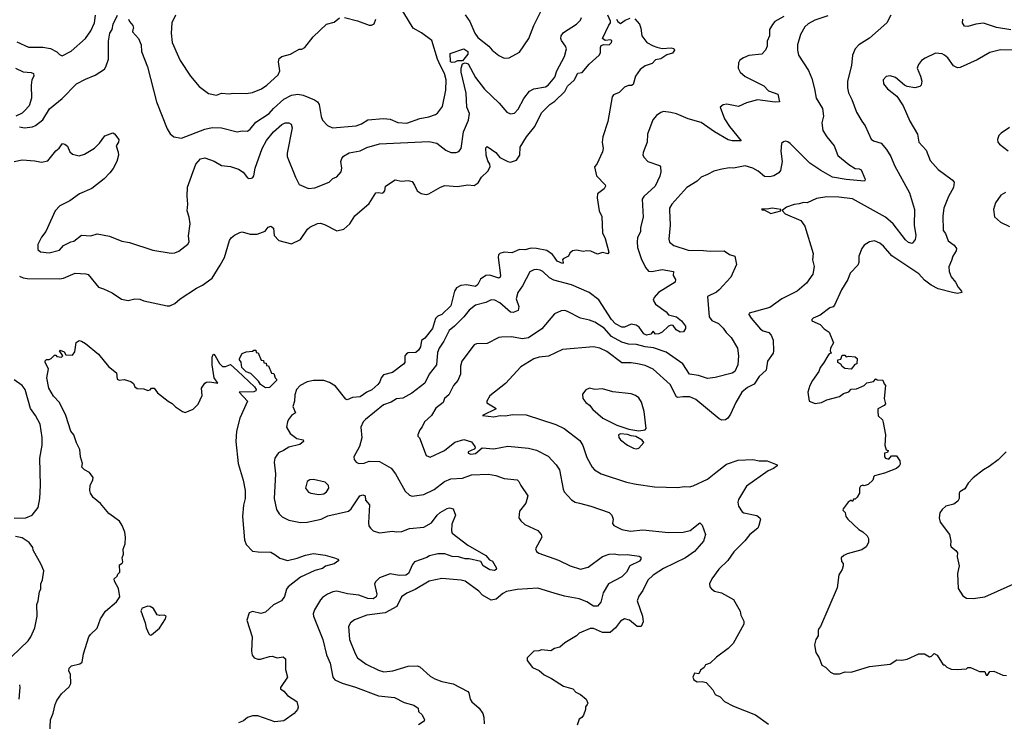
# Model space of a CAD drawing. Extents: x 1678759 to 1859541, y 384609 to 522867.
# Tile 433 of 466: x 1792167 to 1799766, y 484864 to 490280. Entities that reach past the tile are written whole.
import ezdxf

# ---------------------------------------------------------------- set-up
doc = ezdxf.new("R2010")
doc.units = 0

msp = doc.modelspace()

# ---------------------------------------------------------------- linework, layer by layer
at = {"layer": '0CON20XD'}
for points in [[(1793005.8, 490285), (1793013.8, 490265), (1793040, 490235), (1793046.2, 490215), (1793040, 490205), (1793038.8, 490185), (1793084, 490135), (1793105.7, 490085.7), (1793108, 490035), (1793154.2, 489915), (1793224, 489645), (1793305, 489437.5), (1793329.5, 489399.5), (1793356.1, 489376.1), (1793415, 489366.2), (1793595, 489434.4), (1793652.1, 489447.9), (1793724.3, 489444.3), (1793845, 489414), (1793885, 489420.8), (1793925, 489419.4), (1793945, 489434.2), (1793989.9, 489490.1), (1794093.3, 489555), (1794125.6, 489595), (1794205, 489665.6), (1794265, 489698.2), (1794314.5, 489704.5), (1794355, 489696.7), (1794441.9, 489661.9), (1794465, 489646), (1794478.6, 489625), (1794493.2, 489533.2), (1794504, 489505), (1794542.1, 489462.1), (1794580, 489445), (1794765, 489460), (1794805, 489475.5), (1794855, 489507.5), (1794975, 489517.9), (1795025, 489512.9), (1795085, 489487.3), (1795155, 489480.8), (1795255, 489516.5), (1795325, 489530), (1795375, 489548.1), (1795390.6, 489559.4), (1795430.3, 489609.7), (1795455.4, 489734.6), (1795458.5, 489815), (1795444.5, 489865), (1795411.1, 489928.9), (1795391.5, 489975), (1795348.9, 490118.9), (1795268.8, 490178.8), (1795203.3, 490215), (1795095, 490391.4)], [(1795605, 490318), (1795640, 490265), (1795679.5, 490175), (1795701.8, 490141.8), (1795787.5, 490075), (1795814.6, 490044.6), (1795865, 490004), (1795905, 489982.9), (1795945, 489985.8), (1796025, 490030), (1796097.5, 490135), (1796134.6, 490235.4), (1796214.4, 490395)], [(1792145, 490108.1), (1792235, 490066.7), (1792345, 490067.3), (1792405, 490057.5), (1792452.6, 490032.6), (1792475, 490010), (1792495, 490001.4), (1792563.7, 490036.3), (1792675.6, 490135), (1792715, 490194.2), (1792743.5, 490255), (1792752.9, 490315)], [(1792165, 489454), (1792205, 489444), (1792265, 489452), (1792287.9, 489462.1), (1792345, 489506.2), (1792398.3, 489591.7), (1792495, 489671.4), (1792605, 489784.3), (1792675, 489822), (1792748.9, 489851.1), (1792820.9, 489899.1), (1792832.5, 489915), (1792852.2, 489975), (1792852.1, 490115), (1792862.5, 490175), (1792880.6, 490205), (1792889.2, 490245), (1792922.5, 490315)], [(1792562.5, 488565), (1792585, 488571.4), (1792645, 488616.9), (1792715, 488612.5), (1792765, 488626.4), (1792859, 488609), (1792955, 488571.4), (1793015, 488559.7), (1793195, 488500.8), (1793335, 488476.7), (1793365, 488480), (1793395.7, 488494.3), (1793465, 488546.2), (1793475.6, 488565), (1793469.1, 488610.9), (1793482.9, 488705), (1793476.2, 488755), (1793459.3, 488805), (1793465.3, 488855.3), (1793458.6, 488918.6), (1793461.9, 488988.1), (1793526.2, 489165), (1793562.9, 489205), (1793595, 489214.6), (1793667, 489187), (1793725, 489153.3), (1793795, 489147.1), (1793855, 489127.3), (1793893, 489103), (1793925, 489060), (1793935, 489054), (1793955, 489056.2), (1793967.1, 489062.9), (1793974.2, 489075.8), (1793983.5, 489135), (1794038.9, 489285), (1794072.2, 489347.8), (1794125.5, 489415), (1794189.6, 489470.4), (1794215, 489482.5), (1794245, 489484.5), (1794263.1, 489473.1), (1794270.9, 489445), (1794231.7, 489248.3), (1794232.5, 489225), (1794295.5, 489065.5), (1794325, 489008.8), (1794395, 488978), (1794445, 488980.8), (1794555, 489026.2), (1794585, 489053.8), (1794614.1, 489065.9), (1794648.8, 489105), (1794652, 489135), (1794646.5, 489185), (1794652.2, 489207.8), (1794665, 489226), (1794708.7, 489251.3), (1794795, 489266.9), (1794845, 489294.5), (1794945, 489321.2), (1795325, 489340), (1795387.2, 489327.2), (1795455, 489273.8), (1795495, 489256), (1795535, 489256), (1795556.8, 489263.2), (1795574.2, 489285.8), (1795591.8, 489415), (1795631.1, 489505), (1795639.5, 489555), (1795617.7, 489605), (1795612.8, 489712.8), (1795575.3, 489875.3), (1795573.2, 489905), (1795585, 489938.8), (1795603.8, 489946.2), (1795628.9, 489938.9), (1795684.2, 489834.3), (1795755, 489744.4), (1795866.3, 489636.3), (1795926.2, 489566.2), (1795955, 489553.3), (1795985, 489558.8), (1796015, 489588), (1796057.8, 489672.2), (1796102, 489728), (1796135, 489747.1), (1796225, 489760.5), (1796245.6, 489775), (1796297.8, 489835), (1796313.5, 489885), (1796370.6, 489995), (1796387.5, 490055), (1796380, 490075), (1796348.3, 490118.3), (1796342.9, 490135), (1796345.7, 490155), (1796365, 490180), (1796465, 490245.8), (1796494.3, 490275), (1796503.2, 490296.8)], [(1793368.6, 490315), (1793341.9, 490255), (1793336.9, 490175), (1793344.4, 490105), (1793392.2, 489992.2), (1793404.5, 489964.5), (1793485, 489844), (1793552.5, 489765), (1793625, 489710), (1793685, 489697.5), (1793725, 489712.9), (1793785, 489707.8), (1793815, 489712.2), (1793915, 489709.5), (1793965, 489717.8), (1794032, 489745), (1794075, 489774.5), (1794161.4, 489855), (1794174.2, 489885), (1794163.3, 489955), (1794170.7, 489979.3), (1794190, 489995), (1794255.9, 490014.1), (1794325, 490052.5), (1794345, 490053.3), (1794367.5, 490065), (1794431.7, 490148.3), (1794535, 490246.2), (1794595, 490262), (1794635, 490293.3)], [(1796915, 490286.2), (1796950, 490245), (1796960.8, 490215), (1796968, 490155), (1797006.7, 490105), (1797055, 490077.5), (1797085, 490068.1), (1797125, 490057.5), (1797195, 490063.8), (1797215, 490056.7), (1797221.2, 490045), (1797205, 490022), (1797162.3, 490007.7), (1797115, 489976.7), (1797075, 489969.2), (1797047.9, 489942.1), (1796995, 489924.3), (1796954.4, 489895.6), (1796919.2, 489845), (1796900.5, 489779.5), (1796888.3, 489771.7), (1796865, 489770.8), (1796835, 489760), (1796793, 489717), (1796750.9, 489699.1), (1796739.4, 489685), (1796705.7, 489495), (1796667.5, 489375), (1796661.2, 489335), (1796671.2, 489285), (1796665, 489260), (1796620, 489165), (1796603.8, 489145), (1796618, 489075), (1796685.7, 489005.7), (1796688.8, 488995), (1796676.7, 488975), (1796627.5, 488935), (1796622.5, 488905), (1796638.8, 488805), (1796660.7, 488760.7), (1796665.8, 488635.8), (1796685, 488590), (1796712.5, 488485), (1796705, 488473.3), (1796665, 488482.5), (1796625, 488470), (1796575, 488493.3), (1796545, 488496), (1796515, 488490), (1796465, 488500), (1796433.9, 488496.1), (1796411.7, 488478.3), (1796402.5, 488455), (1796362.5, 488435), (1796356.7, 488425), (1796362.5, 488405), (1796355, 488397.5), (1796315, 488416), (1796295, 488448), (1796277.7, 488467.7), (1796235, 488497.9), (1796155, 488514.5), (1796115, 488515.6), (1796066.2, 488503.8), (1796025, 488505.4), (1795965, 488481.1), (1795905, 488484.4), (1795873.8, 488475), (1795862.5, 488465), (1795860, 488445), (1795877.8, 488305), (1795875, 488291.2), (1795864.3, 488285.7), (1795795, 488307.8), (1795765.3, 488304.7), (1795722.5, 488277.5), (1795701.5, 488235), (1795685, 488221.1), (1795615, 488232.3), (1795572.4, 488227.6), (1795538.9, 488211.1), (1795522.2, 488185), (1795495, 488071.4), (1795425.7, 488005), (1795395, 487991.5), (1795376.8, 487973.2), (1795353.8, 487895), (1795295, 487820.8), (1795267.3, 487802.7), (1795261.2, 487755), (1795245, 487728.1), (1795225, 487711.5), (1795165, 487708.1), (1795151.7, 487701.7), (1795138.1, 487685), (1795138.6, 487635), (1795129.7, 487620.3), (1795043.4, 487556.6), (1794975, 487539.2), (1794955.7, 487515), (1794947.5, 487485), (1794930.8, 487465), (1794885, 487423.5), (1794845, 487404.6), (1794795, 487370), (1794735, 487362.9), (1794695, 487346), (1794685, 487350), (1794605, 487450), (1794558.7, 487478.7), (1794515, 487495.4), (1794435, 487494.6), (1794385, 487483.5), (1794332, 487455), (1794304.2, 487425), (1794289.4, 487385), (1794288.9, 487335), (1794275.7, 487295), (1794296, 487245), (1794265.6, 487224.4), (1794242, 487195), (1794233, 487177), (1794226.7, 487135), (1794253.3, 487085), (1794305, 487046), (1794355, 487037.5), (1794356.7, 487025), (1794329.5, 487000.5), (1794245, 486980.8), (1794203.8, 486955), (1794165, 486935.8), (1794150.7, 486919.3), (1794137.1, 486895), (1794131.9, 486865), (1794140.5, 486775), (1794132.2, 486585), (1794148.9, 486498.9), (1794170.8, 486465), (1794193.7, 486443.7), (1794245, 486415.6), (1794335, 486398.1), (1794385, 486401.8), (1794495, 486424.4), (1794545, 486449.2), (1794705, 486486.7), (1794726, 486504), (1794792, 486605), (1794815, 486612.5), (1794833.3, 486605), (1794835, 486570), (1794866.1, 486536.1), (1794860, 486395), (1794862.6, 486372.6), (1794874, 486355), (1794896.2, 486335), (1794945, 486319.6), (1795045, 486331.5), (1795075, 486326.8), (1795115, 486330), (1795175, 486352.1), (1795285, 486363.3), (1795345, 486395.6), (1795389.4, 486455), (1795413.3, 486476.7), (1795465, 486506.2), (1795485, 486511.2), (1795513, 486503), (1795529.2, 486455), (1795501.9, 486385), (1795498.5, 486335), (1795505.4, 486315.4), (1795624.8, 486224.8), (1795765, 486143.1), (1795791.7, 486111.7), (1795815, 486101.2), (1795846, 486046), (1795843.3, 486035), (1795831.7, 486028.3), (1795795, 486032.5), (1795745, 486064), (1795725, 486097.5), (1795635, 486118.5), (1795605, 486117.2), (1795552.7, 486132.7), (1795505, 486136.8), (1795447.2, 486157.2), (1795395, 486157.5), (1795329.7, 486140.3), (1795309.3, 486129.3), (1795215, 486094.4), (1795198.9, 486075), (1795166.8, 486005), (1795148, 485992), (1795095, 485988.8), (1795025, 486002.9), (1794945, 485971.5), (1794915.4, 485944.6), (1794904.4, 485925), (1794922.9, 485845), (1794917.5, 485825), (1794895, 485810.5), (1794855, 485812.2), (1794785, 485837.1), (1794696.9, 485846.9), (1794615, 485869.5), (1794585, 485864.4), (1794543.8, 485845), (1794505, 485820), (1794488.6, 485801.4), (1794441.9, 485725), (1794433.1, 485695), (1794434.3, 485675), (1794505.6, 485495), (1794535, 485376.7), (1794562.4, 485312.4), (1794584.4, 485205), (1794598, 485185), (1794655, 485157.5), (1794757.4, 485127.4), (1794935, 485060), (1795059.1, 485049.1), (1795135, 485008.1), (1795207.8, 484987.8), (1795243.3, 484965), (1795245, 484940), (1795273.8, 484913.8), (1795290, 484875), (1795288.8, 484865), (1795245, 484836.2)], [(1794675, 490296.2), (1794775, 490270), (1794865, 490237.5), (1794883, 490237), (1794903, 490247), (1794916.1, 490283.9)], [(1798065, 490303.5), (1797995.8, 490265), (1797976.6, 490243.4), (1797954.2, 490205), (1797953.8, 490155), (1797936.2, 490115), (1797936.7, 490075), (1797923.6, 490045), (1797895, 490013.5), (1797795, 490004.4), (1797753.4, 489986.6), (1797725, 489966.2), (1797713.2, 489946.8), (1797711.4, 489905), (1797727.5, 489875), (1797765, 489841.1), (1797909.7, 489769.7), (1797945, 489730), (1798017.5, 489705), (1798030, 489645), (1797996.1, 489643.9), (1797860.7, 489660.7), (1797775, 489637.1), (1797715, 489609.5), (1797625, 489628), (1797596.1, 489623.9), (1797573.3, 489605), (1797605.6, 489515), (1797645.4, 489455.4), (1797736.2, 489345), (1797665, 489345.4), (1797635, 489352.7), (1797528, 489415), (1797425, 489485.5), (1797326.7, 489515), (1797235, 489554.4), (1797193.2, 489563.2), (1797135, 489570), (1797115, 489564), (1797080.3, 489539.7), (1797054.3, 489505.7), (1797012.5, 489395), (1797010, 489335), (1796978.8, 489255), (1796976.2, 489235), (1796986.2, 489215), (1797015, 489184.3), (1797105, 489154), (1797112.5, 489145), (1797114.5, 489104.5), (1797107.6, 489072.4), (1797070.9, 488995), (1796983.1, 488915), (1796970, 488895), (1796978.5, 488755), (1796956.9, 488675), (1796958.2, 488645), (1796934.6, 488595.4), (1796931.5, 488565), (1796935, 488522.5), (1796963.6, 488436.4), (1796996.6, 488366.6), (1797019.7, 488339.7), (1797045, 488335.6), (1797125, 488351.9), (1797212.5, 488335), (1797211.2, 488305), (1797228.6, 488275), (1797225.8, 488255), (1797097.8, 488175), (1797064.5, 488135), (1797056.7, 488115), (1797074.3, 488085), (1797155.3, 488025.3), (1797175, 488002), (1797235, 487986.7), (1797273.8, 487955), (1797304.4, 487915), (1797304.4, 487895.6), (1797288.8, 487871.2), (1797265, 487868), (1797233.1, 487885), (1797208.9, 487918.9), (1797195, 487921.4), (1797175, 487913.3), (1797125, 487867.8), (1797098.8, 487855), (1797073.3, 487853.3), (1797055, 487876.2), (1797037.6, 487852.4), (1797005, 487845.3), (1796985, 487855.4), (1796947.4, 487907.4), (1796925, 487922), (1796885, 487930), (1796835, 487905.5), (1796815, 487906.2), (1796765, 487932.1), (1796735, 487966.9), (1796637.6, 488117.6), (1796561.4, 488175), (1796425, 488233.5), (1796288.3, 488268.3), (1796256.9, 488286.9), (1796205, 488335.5), (1796185, 488346.5), (1796155, 488352.2), (1796135, 488349.4), (1796105, 488333.8), (1796048.6, 488225), (1796012.2, 488175), (1795999.4, 488125), (1796020, 488065), (1796014, 488036), (1795975, 488019.4), (1795955, 488022.2), (1795873.3, 488095), (1795834.4, 488114.4), (1795805, 488117.1), (1795765, 488096.5), (1795683.5, 488076.5), (1795635, 488038.1), (1795593.6, 487985), (1795521.9, 487915), (1795480.5, 487879.5), (1795441.2, 487798.8), (1795403.1, 487745), (1795392.1, 487712.1), (1795384.5, 487615), (1795328.2, 487545), (1795295, 487474.4), (1795192.4, 487397.6), (1795125, 487357.5), (1795075, 487354.5), (1795035, 487326.7), (1794975, 487307.1), (1794835.8, 487194.2), (1794818.8, 487175), (1794798.8, 487135), (1794808.3, 487051.7), (1794790, 486985), (1794746.7, 486905), (1794747.5, 486885), (1794765, 486863.3), (1794785, 486853.8), (1794825, 486857.5), (1794865, 486871.1), (1794945, 486868.9), (1795035, 486816.9), (1795066.2, 486773.8), (1795141.7, 486641.7), (1795175, 486609.2), (1795195, 486603.1), (1795285, 486614.3), (1795365, 486653.3), (1795445, 486714.4), (1795493.6, 486736.4), (1795585, 486740), (1795655, 486766.4), (1795785, 486770.9), (1795840.8, 486760.8), (1795905, 486738.8), (1796007, 486727), (1796020, 486715), (1796033.8, 486685), (1796088.8, 486605), (1796072.7, 486547.3), (1796023.1, 486485), (1796020, 486435), (1796035, 486411.2), (1796065, 486382.5), (1796165, 486337.5), (1796192, 486305), (1796195.8, 486285), (1796148, 486195), (1796155.7, 486175.7), (1796173.1, 486163.1), (1796325, 486108.8), (1796414.2, 486064.2), (1796495, 486038.2), (1796555, 486053.3), (1796664.7, 486135.3), (1796715, 486154.5), (1796755, 486157.5), (1796795, 486149.2), (1796855, 486150.8), (1796948.7, 486138.7), (1796960.8, 486130.8), (1796960, 486115), (1796949.3, 486100.7), (1796876.1, 486063.9), (1796849.1, 486015), (1796815, 485980.5), (1796711.9, 485925), (1796671.1, 485855), (1796651.1, 485785), (1796627, 485753), (1796595, 485753.8), (1796544.3, 485785.7), (1796485, 485809.1), (1796370.5, 485830.5), (1796292.5, 485852.5), (1796165, 485891.1), (1796005, 485882.5), (1795924.5, 485865.5), (1795895, 485850.8), (1795843.8, 485806.2), (1795805, 485799.5), (1795737.8, 485837.8), (1795709.4, 485869.4), (1795605, 485945.6), (1795575, 485953.3), (1795425, 485966.4), (1795326.2, 485945), (1795219.5, 485880.5), (1795155, 485854.4), (1795114.2, 485825), (1795078.5, 485751.5), (1794988.5, 485701.5), (1794845.5, 485684.5), (1794751.3, 485648.7)], [(1798890, 490315), (1798860, 490255), (1798725, 490137.5), (1798642, 490085), (1798614, 490055), (1798594.4, 490005.6), (1798585.6, 489925), (1798554.4, 489805), (1798555.6, 489755), (1798563.1, 489715), (1798589.4, 489665), (1798624.2, 489565), (1798665, 489496.7), (1798691.2, 489461.2), (1798737.6, 489357.6), (1798755.6, 489345.6), (1798816.3, 489326.3), (1798856.6, 489276.6), (1798889.2, 489225), (1798918.6, 489155), (1799034.2, 488944.2), (1799071.9, 488815), (1799070.5, 488695), (1799081.9, 488615), (1799077, 488583), (1799055, 488551.2), (1799025, 488560.6), (1799001.9, 488581.9), (1798907.3, 488705), (1798847.8, 488755), (1798595, 488897.8), (1798489.3, 488909.3), (1798395, 488911.4), (1798315, 488898.8), (1798245, 488866.2), (1798215, 488868), (1798182.7, 488857.3), (1798145, 488854), (1798085, 488833.3), (1798051.7, 488808.3), (1798075, 488781.2), (1798195, 488730), (1798225, 488686.7), (1798290.8, 488475), (1798284.2, 488425), (1798298, 488375), (1798287.5, 488315), (1798238.8, 488245), (1798166.7, 488185), (1798050, 488125), (1797955, 488058.6), (1797796.7, 488015), (1797794, 488005), (1797812.5, 487975), (1797885, 487891.9), (1797905, 487878.8), (1797948, 487865), (1797966.7, 487845), (1797980.6, 487805), (1797985.7, 487725), (1797981.4, 487705), (1797939.4, 487645), (1797926.9, 487575), (1797874.8, 487525.2), (1797835, 487465.6), (1797785, 487441.5), (1797740, 487405), (1797692.5, 487325), (1797652.5, 487235), (1797632, 487205), (1797615, 487192.5), (1797585, 487189.4), (1797565, 487198.6), (1797385, 487349.4), (1797338.5, 487368.5), (1797285, 487370), (1797245, 487364), (1797235, 487368.8), (1797188.1, 487465), (1797055, 487581.1), (1796995, 487611.2), (1796935, 487622.7), (1796885, 487630.8), (1796815, 487630.9), (1796699.2, 487719.2), (1796644.6, 487744.6), (1796595, 487755.6), (1796356.8, 487733.2), (1796248.3, 487681.7), (1796175, 487674.4), (1796135, 487663.3), (1796035, 487599.2), (1795915, 487470.5), (1795795, 487376), (1795771.2, 487335), (1795772.7, 487322.7), (1795836.7, 487285), (1795843.3, 487275), (1795740, 487225), (1795825, 487214.4), (1795875, 487225.5), (1795915, 487223.1), (1795971.3, 487231.3), (1796075, 487229.4), (1796305, 487155.5), (1796368, 487125), (1796490.7, 487030.7), (1796512.6, 486992.6), (1796545, 486901.2), (1796584.3, 486825), (1796603.8, 486805), (1796653.3, 486775), (1796851.1, 486711.1), (1796923.6, 486693.6), (1797065, 486674.4), (1797245, 486670), (1797295, 486677.1), (1797335, 486674.2), (1797365, 486680.8), (1797475, 486734.4), (1797540, 486785), (1797621.7, 486848.3), (1797711.2, 486878.8), (1797825, 486885.5), (1797875, 486875.6), (1797934.6, 486874.6), (1798013.3, 486845), (1798013.8, 486835), (1797985.3, 486814.7), (1797942, 486798), (1797775, 486678.8), (1797715, 486577.5), (1797710, 486555), (1797713.8, 486525), (1797742.3, 486482.3), (1797755, 486473.8), (1797855, 486453.3), (1797880, 486435), (1797883.3, 486425), (1797871.2, 486375), (1797863.8, 486355), (1797802.5, 486305), (1797763.8, 486256.2), (1797678.3, 486171.7), (1797632, 486105), (1797562.1, 486037.9), (1797508.8, 485965), (1797490, 485925), (1797493, 485903), (1797505.9, 485885.9)], [(1796712.7, 490237.3), (1796725.8, 490255), (1796727.3, 490267.3), (1796705.8, 490315)], [(1796773.8, 490285), (1796783.3, 490265), (1796805, 490250), (1796840, 490275), (1796878.3, 490291.7)], [(1798405, 490310.5), (1798303.1, 490276.9), (1798251.1, 490248.9), (1798227.1, 490225), (1798193.1, 490165), (1798170.6, 490085), (1798168.6, 490045), (1798177, 490007), (1798255, 489887.5), (1798280, 489825), (1798301.9, 489745), (1798312.9, 489675), (1798361.4, 489595), (1798369.4, 489535), (1798357.8, 489485), (1798366.4, 489425), (1798395, 489375.7), (1798453.1, 489305), (1798482, 489232), (1798565, 489162)], [(1799815, 490202.1), (1799705, 490220.8), (1799605, 490252), (1799545, 490246), (1799485, 490226.7), (1799459.3, 490229.3), (1799444.2, 490255), (1799445.7, 490284.3)], [(1792165, 488300), (1792195, 488287.5), (1792225, 488283.4), (1792475, 488280), (1792505, 488286), (1792595, 488323.8), (1792678.3, 488318.3), (1792695, 488312.5), (1792774.4, 488214.4), (1792815, 488202), (1792880.3, 488170.3), (1792953.2, 488123.2), (1793005, 488112.9), (1793055, 488125.7), (1793093.9, 488123.9), (1793125, 488108.8), (1793305, 488070), (1793325, 488071.2), (1793365, 488088), (1793405.5, 488124.5), (1793531.5, 488208.5), (1793578.7, 488231.3), (1793652, 488285), (1793715, 488383.8), (1793747.1, 488445), (1793787.3, 488575), (1793798.7, 488595), (1793825, 488616.8), (1793865, 488636.9), (1793885, 488642.5), (1793945, 488624), (1794000, 488625), (1794062.3, 488647.7), (1794085, 488678.8), (1794105.9, 488685.9), (1794125, 488670), (1794130, 488615), (1794167.5, 488575), (1794265, 488550), (1794335, 488582), (1794387.8, 488662.2), (1794405, 488678.6), (1794465, 488705.5), (1794488.3, 488708.3), (1794519.8, 488699.8), (1794615, 488651.2), (1794668.1, 488661.9), (1794715, 488703.3), (1794754.3, 488765.7), (1794865, 488860), (1794915, 488942.5), (1794935, 488946.7), (1794965, 488941.2), (1794975, 488946.7), (1794985, 488960), (1794990, 488995), (1795065, 489043.3), (1795112.7, 489032.7), (1795165, 489038), (1795195, 489030), (1795215, 489003.3), (1795235, 488960), (1795265, 488938), (1795305, 488930.8), (1795325.6, 488934.4), (1795415, 488987.5), (1795449.1, 489000.9), (1795545, 488992.5), (1795625, 489004), (1795675, 489001.2), (1795705, 489021.2), (1795731.9, 489065), (1795778.8, 489111.2), (1795797, 489143), (1795795.8, 489165), (1795779.8, 489189.8), (1795766.5, 489235), (1795765, 489290), (1795775, 489300), (1795842.5, 489255), (1795872.5, 489215), (1795935, 489184.3), (1795955, 489179.2), (1796002, 489195), (1796025.7, 489234.3), (1796030, 489295), (1796077.5, 489375), (1796142.7, 489455), (1796195, 489560.6), (1796259.4, 489625), (1796298, 489652), (1796375.2, 489724.8), (1796393.5, 489766.5), (1796447.1, 489812.9), (1796475, 489866), (1796507.5, 489872.5), (1796563.1, 489936.9), (1796638.6, 490005), (1796648.2, 490025), (1796648.6, 490065), (1796655, 490081.2), (1796675, 490089.2), (1796715, 490086.7), (1796733.8, 490105), (1796736.7, 490116.7), (1796730, 490125), (1796685, 490118.8), (1796664, 490135), (1796712.7, 490237.3)], [(1795505, 489948.3), (1795492.1, 489955), (1795490.5, 490019.5), (1795595, 490054), (1795624.4, 490035), (1795626.2, 490015), (1795585, 489961.2), (1795545, 489962.1), (1795525, 489951), (1795505, 489948.3)], [(1799825, 490044.5), (1799736.4, 490046.4), (1799655, 490025.5), (1799555, 489968.9), (1799425, 489911.4), (1799405, 489908.6), (1799373.4, 489923.4), (1799330, 489985), (1799305, 490006), (1799285, 490016), (1799235, 490021.2), (1799155, 489983.8), (1799127.5, 489965), (1799102.5, 489935), (1799093.3, 489905), (1799120, 489845), (1799130, 489805), (1799123.3, 489775), (1799112.5, 489765), (1799075, 489754.2), (1799015, 489764.2), (1798994.4, 489774.4), (1798925, 489833.8)], [(1792135, 489904.5), (1792195, 489877.8), (1792255, 489872.9), (1792273.3, 489865), (1792277.1, 489845), (1792261.4, 489815), (1792255.6, 489775), (1792259.2, 489675), (1792240, 489615), (1792205, 489575.8), (1792185, 489557.5), (1792137.5, 489535)], [(1798925, 489833.8), (1798885.9, 489845.9), (1798855, 489841.2), (1798831.2, 489815), (1798834, 489785), (1798863.8, 489745), (1798935, 489688.8), (1798985.5, 489615.5), (1799037.6, 489497.6), (1799096.5, 489395), (1799106.9, 489335), (1799162.8, 489272.8), (1799192.8, 489192.8), (1799254.6, 489124.6), (1799364, 489045), (1799379.2, 489025), (1799374.3, 488985), (1799335.7, 488915), (1799300, 488825), (1799290, 488765), (1799293.4, 488653.4), (1799310.6, 488630.6), (1799332.8, 488572.8), (1799378.9, 488538.9), (1799395.7, 488515), (1799394.2, 488495), (1799369.2, 488455), (1799359.3, 488420.7), (1799337.2, 488372.8), (1799339.1, 488335), (1799355.3, 488295.3), (1799389.2, 488255), (1799410.6, 488215), (1799436, 488185), (1799436.7, 488175), (1799405, 488167.5), (1799364.6, 488174.6), (1799255, 488201.8), (1799200.8, 488230.8), (1799150.5, 488270.5), (1799105, 488318.9), (1798897.6, 488457.6), (1798833, 488533), (1798806, 488555), (1798765, 488572.5), (1798725, 488566), (1798685, 488538.8), (1798665.8, 488514.2), (1798644.2, 488455), (1798643.8, 488405), (1798636.2, 488385), (1798575, 488323.3), (1798559.2, 488275), (1798509.4, 488195), (1798455, 488076), (1798445, 488064.2), (1798418.8, 488055), (1798345, 488000), (1798290, 487975), (1798280, 487965), (1798280, 487955), (1798345, 487926.2), (1798375, 487893.8), (1798415, 487866.7), (1798446.7, 487785), (1798423.3, 487745), (1798422.5, 487725), (1798430, 487705), (1798415, 487700), (1798402.5, 487685), (1798370.7, 487629.3), (1798343.3, 487595), (1798333.3, 487565), (1798284.2, 487495.8), (1798264.1, 487455.9), (1798250, 487405), (1798260, 487335), (1798305, 487317.5), (1798355, 487326.2), (1798395, 487346.2), (1798495, 487372), (1798525, 487393.3), (1798565, 487406.7), (1798585, 487428.8), (1798625, 487430), (1798685, 487457.5), (1798705, 487476.7), (1798755, 487487.5), (1798775, 487507.5), (1798785, 487500), (1798828.3, 487498.3), (1798838.3, 487468.3), (1798850, 487455), (1798837.5, 487355), (1798847.5, 487315), (1798838.3, 487301.7), (1798790, 487275), (1798790, 487255), (1798793.3, 487223.3), (1798825, 487190), (1798831.7, 487171.7), (1798847.5, 487075), (1798842.5, 486995), (1798855, 486960), (1798870, 486955), (1798865, 486940), (1798840, 486935), (1798840, 486905), (1798850, 486895), (1798875, 486887.5), (1798895, 486912.5), (1798933.6, 486913.6), (1798960, 486875), (1798961.7, 486848.3), (1798955, 486833.3), (1798932.5, 486815), (1798841.7, 486778.3), (1798765, 486760), (1798757.5, 486755), (1798750, 486725), (1798715, 486693.3), (1798685, 486682.5), (1798675, 486686.2), (1798655, 486680), (1798647.5, 486665), (1798647.5, 486625), (1798630, 486595), (1798615, 486580), (1798601.7, 486578.3), (1798595, 486560), (1798585, 486570), (1798560, 486555), (1798522.5, 486505), (1798520, 486495), (1798537, 486477), (1798543.3, 486445), (1798557.5, 486425), (1798644.1, 486344.1), (1798675, 486327.5), (1798707.5, 486295), (1798717.5, 486275), (1798717.5, 486245), (1798699.3, 486210.7), (1798665, 486187.5), (1798554.1, 486155.9), (1798526.4, 486143.6), (1798507.5, 486125), (1798508.3, 486098.3), (1798521.7, 486081.7), (1798522.5, 486065), (1798513.6, 486036.4), (1798488.8, 485995), (1798476, 485895), (1798348, 485595), (1798335, 485580), (1798328, 485565), (1798330, 485525), (1798310, 485495), (1798300, 485455), (1798310, 485395), (1798336.7, 485355), (1798357, 485297), (1798385, 485282.5), (1798425, 485242.5), (1798450.7, 485230.7), (1798495, 485231.2), (1798536.4, 485246.4), (1798585, 485244.2), (1798725, 485286), (1798885, 485306), (1798935, 485338.6), (1798975, 485336.2), (1799015, 485343.8), (1799105, 485385.7), (1799150, 485385), (1799188.8, 485361.2), (1799203.6, 485366.4), (1799225, 485387.5), (1799247.5, 485375), (1799295, 485300), (1799305, 485300), (1799323, 485283), (1799355, 485267.5), (1799403, 485263), (1799475, 485270), (1799485, 485280), (1799505, 485280), (1799575, 485247.5), (1799615, 485247.5), (1799625, 485220), (1799635, 485220), (1799655, 485247.5), (1799685, 485252.5), (1799755, 485220), (1799781.7, 485218.3)], [(1799805, 489448.8), (1799742.5, 489405), (1799723.9, 489386.1), (1799713.3, 489355), (1799716.7, 489335), (1799728.3, 489318.3), (1799795, 489266.7)], [(1792125.5, 489184.5), (1792185, 489198.5), (1792285, 489191.5), (1792335, 489181.1), (1792385, 489190), (1792445, 489268), (1792471.2, 489288.8), (1792497, 489323), (1792515, 489320), (1792535, 489303.8), (1792555, 489260), (1792575, 489242), (1792625, 489228.6), (1792668.2, 489241.8), (1792745, 489287.1), (1792783.4, 489326.6), (1792825, 489383.8), (1792885, 489407.5), (1792899.3, 489399.3), (1792931.2, 489355), (1792930, 489335), (1792911.2, 489305), (1792927.9, 489257.9), (1792929.2, 489235), (1792917.1, 489185), (1792887.6, 489132.4), (1792863.4, 489096.6), (1792818.5, 489051.5), (1792725, 488975.6), (1792630, 488935), (1792555, 488882.9), (1792476.9, 488843.1), (1792441.9, 488805), (1792370, 488645), (1792335, 488601.2), (1792308, 488545), (1792308, 488505), (1792328.8, 488488.8), (1792395, 488480.6), (1792475, 488500.6), (1792505, 488536.9), (1792562.5, 488565)], [(1798565, 489162), (1798615, 489131.2), (1798645, 489128), (1798659.7, 489119.7), (1798690, 489055), (1798692.5, 489045), (1798686.2, 489033.8), (1798545, 489047.3), (1798440.8, 489065), (1798349.4, 489115), (1798263.6, 489173.6), (1798112, 489325), (1798095, 489337.1), (1798075, 489341.2), (1798061.7, 489338.3), (1798046.4, 489323.6), (1798040.8, 489265), (1798050.6, 489185), (1798039.2, 489115), (1798025, 489097.5), (1797986.2, 489075), (1797955, 489067.5), (1797915, 489070.6), (1797865, 489111.4), (1797825, 489134.3), (1797765, 489151.4), (1797675, 489134.3), (1797644.3, 489135.7), (1797585, 489125.8), (1797525, 489110), (1797475, 489084), (1797425, 489063.8), (1797395, 489034), (1797316.7, 488985), (1797199.2, 488855), (1797182.9, 488825), (1797180.9, 488809.1), (1797187.8, 488695), (1797175.6, 488585), (1797182.6, 488562.6), (1797216.3, 488536.3), (1797325, 488500), (1797445, 488499.5), (1797495, 488492.2), (1797605, 488495.6), (1797645, 488466.7), (1797686.7, 488455), (1797698.8, 488391.2), (1797655, 488293.3), (1797565.5, 488194.5), (1797543.4, 488176.6), (1797476, 488144), (1797486.9, 487985), (1797508.2, 487958.2), (1797558.8, 487935), (1797595, 487900), (1797619.2, 487865), (1797657.2, 487827.2), (1797707.1, 487745), (1797715.6, 487685), (1797708.9, 487615), (1797685.7, 487565), (1797665, 487551.5), (1797535, 487518), (1797475, 487511.5), (1797405, 487532.8), (1797336, 487545), (1797285, 487622.9), (1797155, 487713.1), (1797057.8, 487747.7), (1796995, 487753.9), (1796927.7, 487772.3), (1796865.4, 487774.6), (1796815, 487790.7), (1796734.6, 487835), (1796677.5, 487897.5), (1796605, 487945.4), (1796565, 487960.9), (1796496.1, 487976.1), (1796395, 488027.5), (1796375, 488034.2), (1796345, 488032), (1796295, 488010), (1796197.1, 487892.9), (1796095, 487825.4), (1796045, 487817.3), (1795965, 487830.9), (1795885, 487830), (1795865, 487826), (1795775, 487780), (1795693.2, 487776.8), (1795675, 487770), (1795579.4, 487645), (1795569.5, 487605), (1795568.5, 487545), (1795548.1, 487495), (1795514.3, 487455), (1795480, 487385), (1795445.6, 487355), (1795434.2, 487325), (1795379.4, 487280.6), (1795344, 487225), (1795290.6, 487175), (1795273.1, 487136.9), (1795254.2, 487115), (1795240, 487075), (1795240, 487065), (1795252.3, 487052.3), (1795305, 486916.7), (1795335, 486902), (1795445, 486955.3), (1795525, 487018.4), (1795595, 487039.6), (1795655, 487020.6), (1795680.8, 486985), (1795682, 486975), (1795673.8, 486965), (1795628.1, 486945), (1795627.1, 486935), (1795650, 486925), (1795685, 486931.2), (1795735, 486974.4), (1795825, 486968.1), (1795935, 486988.6), (1796095, 486972.2), (1796155, 486956.9), (1796245, 486912), (1796307.5, 486845), (1796331.9, 486805), (1796360, 486655), (1796370, 486635), (1796425, 486574), (1796455, 486556), (1796486.8, 486546.8), (1796575, 486525.7), (1796715, 486476.7), (1796736.7, 486455), (1796746.2, 486425), (1796740.7, 486390.7), (1796752.5, 486375), (1796815, 486345.8), (1796880.7, 486330.7), (1796975, 486340.9), (1797175, 486322.3), (1797286.5, 486323.5), (1797342.4, 486337.6), (1797415, 486396.7), (1797435, 486378.8), (1797460, 486305), (1797444.2, 486255), (1797411.4, 486215), (1797373.9, 486176.1), (1797304.1, 486125.9), (1797135.4, 486044.6), (1797055, 485991.4), (1797015, 485953.8), (1796977.1, 485875), (1796945, 485830), (1796931.4, 485795), (1796972.9, 485675), (1796977.7, 485632.3), (1796963.8, 485596.2), (1796933.3, 485595), (1796873.8, 485645), (1796835, 485655.7), (1796805, 485637.5), (1796764.5, 485585.5), (1796725, 485550.8), (1796665, 485549.2), (1796595, 485580), (1796569.5, 485580.5), (1796485.9, 485544.1), (1796465, 485523.3), (1796375, 485470), (1796335, 485436), (1796294.2, 485425.8), (1796265, 485408.8), (1796195, 485416.7), (1796173, 485407), (1796135, 485406.2), (1796082.5, 485355), (1796083.9, 485333.9), (1796125, 485280), (1796175, 485256.7), (1796213.9, 485223.9), (1796272.5, 485195), (1796365, 485136.7), (1796436.1, 485116.1), (1796459.5, 485089.5), (1796495, 485070), (1796537.5, 485035), (1796552.5, 485005), (1796547.5, 484995), (1796532.5, 484975), (1796532.5, 484955), (1796518.3, 484911.7), (1796506.4, 484893.6), (1796485, 484880), (1796470, 484835)], [(1799775, 488946.2), (1799740, 488925), (1799698.8, 488865), (1799681.2, 488815), (1799689.3, 488759.3), (1799736.4, 488716.4), (1799805, 488682.5)], [(1797965, 488784.2), (1798040, 488805), (1798040, 488815), (1797975, 488826), (1797935, 488816.7), (1797895, 488820), (1797895, 488812.5), (1797911.7, 488811.7), (1797965, 488784.2)], [(1792956.8, 486376.8), (1792938.7, 486408.7), (1792855, 486468), (1792790, 486545), (1792735, 486591.2), (1792713.8, 486625), (1792708, 486645), (1792710.8, 486685), (1792732.9, 486727.1), (1792734.3, 486745), (1792705.8, 486785), (1792666.2, 486805), (1792648, 486825), (1792650.8, 486855), (1792636, 486905), (1792631.7, 486961.7), (1792604.5, 487014.5), (1792584.4, 487075), (1792563.1, 487105), (1792522.2, 487225), (1792475.4, 487325.4), (1792428.8, 487375), (1792392.9, 487435), (1792376.2, 487515), (1792390, 487585), (1792362.5, 487635), (1792363, 487647), (1792373, 487657), (1792395, 487657.5), (1792410, 487665), (1792435, 487690), (1792445, 487690), (1792455, 487680), (1792490, 487675), (1792500, 487685), (1792473.3, 487723.3), (1792480.7, 487729.3), (1792510, 487715), (1792523, 487693), (1792575, 487690), (1792592.5, 487715), (1792603, 487787), (1792625, 487803.3), (1792645, 487797.5), (1792675, 487780), (1792775, 487697.1), (1792851.7, 487601.7), (1792913.3, 487555), (1792920, 487505), (1792935, 487497.5), (1792973, 487503), (1793025, 487487.5), (1793045, 487472.5), (1793056.4, 487446.4), (1793073.6, 487433.6), (1793125, 487430), (1793155, 487416.7), (1793175, 487422.5), (1793185, 487436.7), (1793205, 487436.7), (1793230.5, 487400.5), (1793312.5, 487335), (1793345, 487316.7), (1793370.8, 487290.8), (1793422.5, 487255), (1793445, 487248.8), (1793505, 487273.3), (1793545, 487312.5), (1793575, 487380), (1793571.2, 487435), (1793595.8, 487474.2), (1793608.6, 487481.4), (1793635, 487483.5), (1793696.7, 487475), (1793667.5, 487515), (1793651.9, 487615), (1793652, 487675), (1793660, 487695), (1793665, 487697.5), (1793676.4, 487686.4), (1793710, 487625), (1793732.7, 487602.7), (1793755, 487602), (1793795, 487617.1), (1793849.2, 487569.1), (1793978.9, 487445), (1793991.9, 487425), (1793990.8, 487415), (1793973.6, 487406.4), (1793860, 487405), (1793924, 487335), (1793867.1, 487205), (1793840.8, 487105), (1793835.6, 487025), (1793852.5, 486855), (1793892.2, 486725), (1793907, 486647), (1793906.5, 486585), (1793893.4, 486533.4), (1793887.8, 486445), (1793901.4, 486265), (1793915, 486230), (1793965, 486178), (1794008.8, 486171.2), (1794105, 486169.2), (1794135, 486150.8), (1794175, 486124.4), (1794235, 486105.6), (1794307.8, 486122.2), (1794372.2, 486147.8), (1794435, 486158.6), (1794525, 486146.2), (1794597.5, 486125), (1794622.5, 486115), (1794630, 486105), (1794595, 486080), (1794528.3, 486061.7), (1794505, 486044.3), (1794445, 486029.2), (1794335, 485975.7), (1794238.7, 485901.3), (1794226.8, 485883.2), (1794211.7, 485828.3), (1794188.8, 485795), (1794125, 485763.8), (1794065, 485705.8), (1794027.3, 485697.3), (1793965, 485712), (1793937.7, 485702.3), (1793920.8, 485645), (1793960.8, 485515), (1793957.1, 485405), (1793962, 485375), (1793976.7, 485355), (1794005, 485342.9), (1794026.6, 485343.4), (1794094, 485364), (1794115, 485368), (1794155, 485354), (1794200.7, 485360.7), (1794217.7, 485347.7), (1794218.8, 485265), (1794234, 485205), (1794180, 485125), (1794180, 485115), (1794205, 485097.5), (1794234.2, 485064.2), (1794305, 485016.7), (1794316.1, 484973.9), (1794310, 484955), (1794285.5, 484924.5), (1794205, 484867.5), (1794135, 484861.1), (1794005, 484906), (1793965, 484906.7), (1793926.4, 484893.6), (1793895, 484866.7), (1793855, 484852.5)], [(1794065, 487437.5), (1794025, 487463.8), (1794010.7, 487490.7), (1793950, 487550), (1793915, 487561.2), (1793881.2, 487595), (1793877, 487637), (1793863.8, 487655), (1793863.8, 487665), (1793885, 487702.5), (1793915, 487716.2), (1793965, 487720), (1793975, 487730), (1793988.3, 487728.3), (1793991.7, 487711.7), (1794008.3, 487708.3), (1794031.7, 487651.7), (1794048.3, 487648.3), (1794051.7, 487631.7), (1794068.3, 487628.3), (1794071.7, 487611.7), (1794088.3, 487608.3), (1794111.7, 487551.7), (1794128.3, 487548.3), (1794140, 487515), (1794150, 487505), (1794150, 487495), (1794095, 487440), (1794065, 487437.5)], [(1798585, 487583.3), (1798535, 487586.7), (1798515, 487602.5), (1798505, 487620), (1798480, 487635), (1798480, 487655), (1798505, 487660), (1798515, 487690), (1798535, 487690), (1798545, 487677.5), (1798565, 487682.5), (1798615, 487677.5), (1798630, 487665), (1798627, 487623), (1798611.7, 487618.3), (1798585, 487583.3)], [(1792125, 486431.1), (1792215, 486435.7), (1792263.3, 486455), (1792310, 486515), (1792322.5, 486585), (1792328.6, 486685), (1792322.2, 486895), (1792340.8, 486995), (1792341.4, 487055), (1792325, 487157.5), (1792290, 487225), (1792249.5, 487279.5), (1792209.4, 487425), (1792185.7, 487455), (1792125, 487499.5)], [(1796945, 487106), (1796995, 487114.4), (1797000.8, 487125), (1796986.7, 487256.7), (1796965, 487326.7), (1796945, 487360), (1796919.7, 487379.7), (1796885, 487391.4), (1796745, 487407.1), (1796665, 487430), (1796605, 487425.8), (1796565, 487436.2), (1796536.1, 487423.9), (1796511.7, 487388.3), (1796512, 487355), (1796535, 487323.8), (1796565, 487303.3), (1796590.3, 487270.3), (1796666.7, 487205), (1796775, 487149.2), (1796869.1, 487119.1), (1796945, 487106)], [(1796925, 486968), (1796945, 486973.3), (1796983.8, 487015), (1796972, 487035), (1796922.3, 487062.3), (1796885, 487066.7), (1796858.3, 487078.3), (1796805, 487082.5), (1796788.8, 487075), (1796791.2, 487055), (1796805, 487036.7), (1796856.7, 486995), (1796905, 486972), (1796925, 486968)], [(1799780, 486945), (1799717.3, 486882.7), (1799648.8, 486831.2), (1799605, 486806.2), (1799525, 486743.3), (1799487.7, 486702.3), (1799461.7, 486658.3), (1799423.3, 486635), (1799416.7, 486625), (1799416.7, 486585), (1799405.7, 486564.3), (1799375, 486540), (1799313.3, 486525), (1799285, 486500), (1799267.7, 486472.3), (1799264.2, 486435.8), (1799271.2, 486401.2), (1799342, 486305), (1799353.8, 486255), (1799350, 486225), (1799355, 486210), (1799391.7, 486181.7), (1799403.3, 486165), (1799401.2, 486135), (1799417.5, 486065), (1799403.9, 486003.9), (1799409.3, 485889.3), (1799445, 485832.5), (1799475, 485814), (1799525, 485812.5)], [(1794475, 486615.7), (1794515, 486620.8), (1794534, 486635), (1794553.8, 486665), (1794551.2, 486685), (1794525, 486710), (1794435, 486731.2), (1794405, 486728.8), (1794386.7, 486715), (1794374, 486665), (1794395, 486633.8), (1794414.4, 486624.4), (1794475, 486615.7)], [(1792398.3, 484708.3), (1792404, 484875), (1792425, 484927.5), (1792440, 484995), (1792454.5, 485025.5), (1792490, 485075), (1792549.3, 485130.7), (1792562.5, 485155), (1792560, 485225), (1792546.7, 485255), (1792550, 485275), (1792566.4, 485293.6), (1792632.3, 485307.7), (1792650.5, 485319.5), (1792660, 485385), (1792700, 485515), (1792713.3, 485535), (1792765.8, 485584.2), (1792791.2, 485655), (1792830, 485715), (1792915, 485787.5), (1792940, 485825), (1792929.3, 485889.3), (1792900, 485945), (1792897.5, 485965), (1792920, 485985), (1792925, 486000), (1792940, 486015), (1792937.5, 486072.5), (1792957.5, 486085), (1792962.5, 486095), (1792957.5, 486125), (1792967.5, 486155), (1792967, 486193), (1792980, 486235), (1792983.8, 486285), (1792978.8, 486325), (1792956.8, 486376.8)], [(1792107.8, 485365), (1792232.9, 485485), (1792254.2, 485515), (1792284.4, 485585), (1792302.5, 485675), (1792300, 485765), (1792310, 485795), (1792319.2, 485865), (1792330, 485885), (1792331.4, 485925), (1792342.5, 485955), (1792353.3, 486025), (1792333.8, 486075), (1792272, 486185), (1792268.8, 486205), (1792240, 486245), (1792185, 486279.5), (1792135, 486291.8)], [(1799525, 485812.5), (1799615, 485825.8), (1799886.7, 485945)], [(1797505.9, 485885.9), (1797528.3, 485868.3), (1797582.5, 485855), (1797676.7, 485805), (1797726.7, 485715), (1797733, 485683), (1797756.4, 485636.4), (1797756.7, 485615), (1797672.5, 485465), (1797635, 485426.7), (1797545, 485360), (1797495, 485312.5), (1797460.7, 485299.3), (1797449.3, 485280.7), (1797420.7, 485259.3), (1797408.3, 485231.7), (1797373.6, 485236.4), (1797362.5, 485205), (1797370, 485185), (1797395, 485170), (1797435, 485172.5), (1797465, 485163.8), (1797515, 485107.5), (1797535, 485070), (1797572.3, 485052.3), (1797605.8, 485015.8), (1797675, 484980), (1797845, 484914), (1797945, 484843.3)], [(1793175, 485530), (1793185, 485532.5), (1793245, 485583.8), (1793293.3, 485655), (1793296.7, 485675), (1793283, 485683), (1793245, 485680), (1793227.5, 485685), (1793200, 485735), (1793175, 485751.2), (1793155, 485753.8), (1793111.7, 485738.3), (1793103, 485717), (1793136.7, 485625), (1793143.3, 485585), (1793165, 485540), (1793175, 485530)], [(1794751.3, 485648.7), (1794718.8, 485625), (1794704.4, 485595.6), (1794712.2, 485495), (1794755, 485386.7), (1794774.5, 485354.5), (1794841.2, 485305), (1794935, 485260), (1794976.8, 485246.8), (1795047.5, 485255), (1795165, 485290.8), (1795235, 485292), (1795255, 485283.8), (1795333.6, 485213.6), (1795371.1, 485191.1), (1795425, 485170.6), (1795512.8, 485152.8), (1795626.2, 485095), (1795634.1, 485084.1), (1795644, 485035), (1795657.5, 485015), (1795713.3, 484965), (1795740.9, 484925), (1795749.6, 484895), (1795751.2, 484845)], [(1792164.4, 485035), (1792171.9, 485125), (1792167.1, 485145)]]:
    msp.add_lwpolyline(points, dxfattribs=at)

doc.saveas('drawing.dxf')
